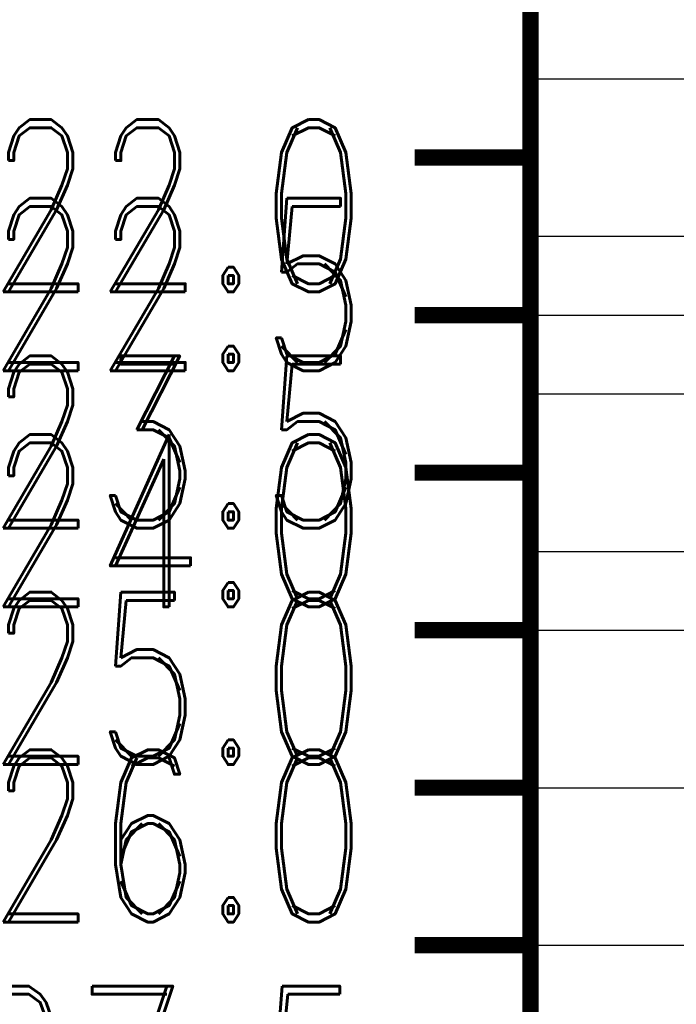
# Model space of a CAD drawing. Extents: x -2 to 113, y -136 to 16.
# Tile 375 of 541: x 57 to 61, y -52 to -46. Entities that reach past the tile are written whole.
import ezdxf
from ezdxf.enums import TextEntityAlignment as Align

# ---------------------------------------------------------------- set-up
doc = ezdxf.new("R2010")
doc.units = 0
doc.header["$MEASUREMENT"] = 0
doc.linetypes.add('SOLID', pattern=[0])
doc.layers.get('0').update_dxf_attribs({"linetype": 'SOLID'})
for name, color, linetype in [('1', 7, 'SOLID'), ('10', 7, 'SOLID'), ('11', 7, 'SOLID'), ('12', 7, 'SOLID'), ('13', 7, 'SOLID'), ('14', 7, 'SOLID'), ('15', 7, 'SOLID'), ('16', 7, 'SOLID'), ('17', 7, 'SOLID'), ('18', 7, 'SOLID'), ('19', 7, 'SOLID'), ('2', 7, 'SOLID'), ('20', 7, 'SOLID'), ('21', 7, 'SOLID'), ('22', 7, 'SOLID'), ('23', 7, 'SOLID'), ('24', 7, 'SOLID'), ('25', 7, 'SOLID'), ('26', 7, 'SOLID'), ('27', 7, 'SOLID'), ('28', 7, 'SOLID'), ('29', 7, 'SOLID'), ('3', 7, 'SOLID'), ('30', 7, 'SOLID'), ('31', 7, 'SOLID'), ('32', 7, 'SOLID'), ('33', 7, 'SOLID'), ('34', 7, 'SOLID'), ('35', 7, 'SOLID'), ('36', 7, 'SOLID'), ('37', 7, 'SOLID'), ('38', 7, 'SOLID'), ('39', 7, 'SOLID'), ('4', 7, 'SOLID'), ('40', 7, 'SOLID'), ('41', 7, 'SOLID'), ('42', 7, 'SOLID'), ('43', 7, 'SOLID'), ('44', 7, 'SOLID'), ('45', 7, 'SOLID'), ('46', 7, 'SOLID'), ('47', 7, 'SOLID'), ('48', 7, 'SOLID'), ('49', 7, 'SOLID'), ('5', 7, 'SOLID'), ('50', 7, 'SOLID'), ('51', 7, 'SOLID'), ('52', 7, 'SOLID'), ('53', 7, 'SOLID'), ('54', 7, 'SOLID'), ('55', 7, 'SOLID'), ('56', 7, 'SOLID'), ('57', 7, 'SOLID'), ('58', 7, 'SOLID'), ('59', 7, 'SOLID'), ('6', 7, 'SOLID'), ('60', 7, 'SOLID'), ('61', 7, 'SOLID'), ('62', 7, 'SOLID'), ('63', 7, 'SOLID'), ('64', 7, 'SOLID'), ('65', 7, 'SOLID'), ('66', 7, 'SOLID'), ('67', 7, 'SOLID'), ('68', 7, 'SOLID'), ('7', 7, 'SOLID'), ('8', 7, 'SOLID'), ('9', 7, 'SOLID')]:
    doc.layers.add(name, color=color, linetype=linetype)
doc.styles.add('ROMAND', font='romand', dxfattribs={"height": 1})

msp = doc.modelspace()

# ---------------------------------------------------------------- linework, layer by layer
at = {"color": 7, "linetype": 'SOLID', "const_width": 0.1029}
for points in [[(60.0766, -13.1385), (60.0766, -125.6385)], [(60.0766, -46.6385), (59.3413, -46.6385)], [(60.0766, -47.6385), (59.3413, -47.6385)], [(60.0766, -48.6385), (59.3413, -48.6385)], [(60.0766, -49.6385), (59.3413, -49.6385)], [(60.0766, -50.6385), (59.3413, -50.6385)], [(60.0766, -51.6385), (59.3413, -51.6385)]]:
    msp.add_lwpolyline(points, dxfattribs=at)
at = {"color": 7, "linetype": 'SOLID'}
for points in [[(60.0766, -47.1385), (82.1354, -47.1385)], [(60.0766, -50.6385), (82.1354, -50.6385)]]:
    msp.add_lwpolyline(points, dxfattribs=at)
at = {"layer": '1', "color": 7, "linetype": 'SOLID', "const_width": 0.1029}
for points in [[(60.0766, -13.1385), (60.0766, -125.6385)], [(60.0766, -46.6385), (59.3413, -46.6385)], [(60.0766, -47.6385), (59.3413, -47.6385)], [(60.0766, -48.6385), (59.3413, -48.6385)], [(60.0766, -49.6385), (59.3413, -49.6385)], [(60.0766, -50.6385), (59.3413, -50.6385)], [(60.0766, -51.6385), (59.3413, -51.6385)]]:
    msp.add_lwpolyline(points, dxfattribs=at)
at = {"layer": '1', "color": 7, "linetype": 'SOLID'}
for points in [[(60.0766, -47.1385), (82.1354, -47.1385)], [(60.0766, -50.6385), (82.1354, -50.6385)]]:
    msp.add_lwpolyline(points, dxfattribs=at)
at = {"layer": '10', "color": 7, "linetype": 'SOLID', "const_width": 0.1029}
for points in [[(60.0766, -13.1385), (60.0766, -125.6385)], [(60.0766, -46.6385), (59.3413, -46.6385)], [(60.0766, -47.6385), (59.3413, -47.6385)], [(60.0766, -48.6385), (59.3413, -48.6385)], [(60.0766, -49.6385), (59.3413, -49.6385)], [(60.0766, -50.6385), (59.3413, -50.6385)], [(60.0766, -51.6385), (59.3413, -51.6385)]]:
    msp.add_lwpolyline(points, dxfattribs=at)
at = {"layer": '10', "color": 7, "linetype": 'SOLID'}
for points in [[(60.0766, -47.1385), (82.1354, -47.1385)], [(60.0766, -50.6385), (82.1354, -50.6385)]]:
    msp.add_lwpolyline(points, dxfattribs=at)
at = {"layer": '11', "color": 7, "linetype": 'SOLID', "const_width": 0.1029}
for points in [[(60.0766, -13.1385), (60.0766, -125.6385)], [(60.0766, -46.6385), (59.3413, -46.6385)], [(60.0766, -47.6385), (59.3413, -47.6385)], [(60.0766, -48.6385), (59.3413, -48.6385)], [(60.0766, -49.6385), (59.3413, -49.6385)], [(60.0766, -50.6385), (59.3413, -50.6385)], [(60.0766, -51.6385), (59.3413, -51.6385)]]:
    msp.add_lwpolyline(points, dxfattribs=at)
at = {"layer": '12', "color": 7, "linetype": 'SOLID', "const_width": 0.1029}
for points in [[(60.0766, -13.1385), (60.0766, -125.6385)], [(60.0766, -46.6385), (59.3413, -46.6385)], [(60.0766, -47.6385), (59.3413, -47.6385)], [(60.0766, -48.6385), (59.3413, -48.6385)], [(60.0766, -49.6385), (59.3413, -49.6385)], [(60.0766, -50.6385), (59.3413, -50.6385)], [(60.0766, -51.6385), (59.3413, -51.6385)]]:
    msp.add_lwpolyline(points, dxfattribs=at)
at = {"layer": '12', "color": 7, "linetype": 'SOLID'}
for points in [[(60.0766, -49.1385), (82.1354, -49.1385)], [(60.0766, -50.6385), (82.1354, -50.6385)]]:
    msp.add_lwpolyline(points, dxfattribs=at)
at = {"layer": '13', "color": 7, "linetype": 'SOLID', "const_width": 0.1029}
for points in [[(60.0766, -13.1385), (60.0766, -125.6385)], [(60.0766, -46.6385), (59.3413, -46.6385)], [(60.0766, -47.6385), (59.3413, -47.6385)], [(60.0766, -48.6385), (59.3413, -48.6385)], [(60.0766, -49.6385), (59.3413, -49.6385)], [(60.0766, -50.6385), (59.3413, -50.6385)], [(60.0766, -51.6385), (59.3413, -51.6385)]]:
    msp.add_lwpolyline(points, dxfattribs=at)
at = {"layer": '14', "color": 7, "linetype": 'SOLID', "const_width": 0.1029}
for points in [[(60.0766, -13.1385), (60.0766, -125.6385)], [(60.0766, -46.6385), (59.3413, -46.6385)], [(60.0766, -47.6385), (59.3413, -47.6385)], [(60.0766, -48.6385), (59.3413, -48.6385)], [(60.0766, -49.6385), (59.3413, -49.6385)], [(60.0766, -50.6385), (59.3413, -50.6385)], [(60.0766, -51.6385), (59.3413, -51.6385)]]:
    msp.add_lwpolyline(points, dxfattribs=at)
at = {"layer": '14', "color": 7, "linetype": 'SOLID'}
for points in [[(60.0766, -49.1385), (82.1354, -49.1385)], [(60.0766, -50.6385), (82.1354, -50.6385)]]:
    msp.add_lwpolyline(points, dxfattribs=at)
at = {"layer": '15', "color": 7, "linetype": 'SOLID', "const_width": 0.1029}
for points in [[(60.0766, -13.1385), (60.0766, -125.6385)], [(60.0766, -46.6385), (59.3413, -46.6385)], [(60.0766, -47.6385), (59.3413, -47.6385)], [(60.0766, -48.6385), (59.3413, -48.6385)], [(60.0766, -49.6385), (59.3413, -49.6385)], [(60.0766, -50.6385), (59.3413, -50.6385)], [(60.0766, -51.6385), (59.3413, -51.6385)]]:
    msp.add_lwpolyline(points, dxfattribs=at)
at = {"layer": '16', "color": 7, "linetype": 'SOLID', "const_width": 0.1029}
for points in [[(60.0766, -13.1385), (60.0766, -125.6385)], [(60.0766, -46.6385), (59.3413, -46.6385)], [(60.0766, -47.6385), (59.3413, -47.6385)], [(60.0766, -48.6385), (59.3413, -48.6385)], [(60.0766, -49.6385), (59.3413, -49.6385)], [(60.0766, -50.6385), (59.3413, -50.6385)], [(60.0766, -51.6385), (59.3413, -51.6385)]]:
    msp.add_lwpolyline(points, dxfattribs=at)
at = {"layer": '16', "color": 7, "linetype": 'SOLID'}
for points in [[(60.0766, -47.6385), (82.1354, -47.6385)], [(60.0766, -47.6385), (82.1354, -47.6385)], [(60.0766, -49.6385), (82.1354, -49.6385)], [(60.0766, -49.6385), (82.1354, -49.6385)], [(60.0766, -51.6385), (82.1354, -51.6385)], [(60.0766, -51.6385), (82.1354, -51.6385)]]:
    msp.add_lwpolyline(points, dxfattribs=at)
at = {"layer": '17', "color": 7, "linetype": 'SOLID', "const_width": 0.1029}
for points in [[(60.0766, -13.1385), (60.0766, -125.6385)], [(60.0766, -46.6385), (59.3413, -46.6385)], [(60.0766, -47.6385), (59.3413, -47.6385)], [(60.0766, -48.6385), (59.3413, -48.6385)], [(60.0766, -49.6385), (59.3413, -49.6385)], [(60.0766, -50.6385), (59.3413, -50.6385)], [(60.0766, -51.6385), (59.3413, -51.6385)]]:
    msp.add_lwpolyline(points, dxfattribs=at)
at = {"layer": '17', "color": 7, "linetype": 'SOLID'}
msp.add_lwpolyline([(60.0766, -46.1385), (82.1354, -46.1385)], dxfattribs=at)
at = {"layer": '18', "color": 7, "linetype": 'SOLID', "const_width": 0.1029}
for points in [[(60.0766, -13.1385), (60.0766, -125.6385)], [(60.0766, -46.6385), (59.3413, -46.6385)], [(60.0766, -47.6385), (59.3413, -47.6385)], [(60.0766, -48.6385), (59.3413, -48.6385)], [(60.0766, -49.6385), (59.3413, -49.6385)], [(60.0766, -50.6385), (59.3413, -50.6385)], [(60.0766, -51.6385), (59.3413, -51.6385)]]:
    msp.add_lwpolyline(points, dxfattribs=at)
at = {"layer": '18', "color": 7, "linetype": 'SOLID'}
for points in [[(60.0766, -47.1385), (82.1354, -47.1385)], [(60.0766, -50.6385), (82.1354, -50.6385)]]:
    msp.add_lwpolyline(points, dxfattribs=at)
at = {"layer": '19', "color": 7, "linetype": 'SOLID', "const_width": 0.1029}
for points in [[(60.0766, -13.1385), (60.0766, -125.6385)], [(60.0766, -46.6385), (59.3413, -46.6385)], [(60.0766, -47.6385), (59.3413, -47.6385)], [(60.0766, -48.6385), (59.3413, -48.6385)], [(60.0766, -49.6385), (59.3413, -49.6385)], [(60.0766, -50.6385), (59.3413, -50.6385)], [(60.0766, -51.6385), (59.3413, -51.6385)]]:
    msp.add_lwpolyline(points, dxfattribs=at)
at = {"layer": '2', "color": 7, "linetype": 'SOLID', "const_width": 0.1029}
for points in [[(60.0766, -13.1385), (60.0766, -125.6385)], [(60.0766, -46.6385), (59.3413, -46.6385)], [(60.0766, -47.6385), (59.3413, -47.6385)], [(60.0766, -48.6385), (59.3413, -48.6385)], [(60.0766, -49.6385), (59.3413, -49.6385)], [(60.0766, -50.6385), (59.3413, -50.6385)], [(60.0766, -51.6385), (59.3413, -51.6385)]]:
    msp.add_lwpolyline(points, dxfattribs=at)
at = {"layer": '2', "color": 7, "linetype": 'SOLID'}
for points in [[(60.0766, -49.1385), (82.1354, -49.1385)], [(60.0766, -50.6385), (82.1354, -50.6385)]]:
    msp.add_lwpolyline(points, dxfattribs=at)
at = {"layer": '20', "color": 7, "linetype": 'SOLID', "const_width": 0.1029}
for points in [[(60.0766, -13.1385), (60.0766, -125.6385)], [(60.0766, -46.6385), (59.3413, -46.6385)], [(60.0766, -47.6385), (59.3413, -47.6385)], [(60.0766, -48.6385), (59.3413, -48.6385)], [(60.0766, -49.6385), (59.3413, -49.6385)], [(60.0766, -50.6385), (59.3413, -50.6385)], [(60.0766, -51.6385), (59.3413, -51.6385)]]:
    msp.add_lwpolyline(points, dxfattribs=at)
at = {"layer": '20', "color": 7, "linetype": 'SOLID'}
for points in [[(60.0766, -49.1385), (82.1354, -49.1385)], [(60.0766, -50.6385), (82.1354, -50.6385)]]:
    msp.add_lwpolyline(points, dxfattribs=at)
at = {"layer": '21', "color": 7, "linetype": 'SOLID', "const_width": 0.1029}
for points in [[(60.0766, -13.1385), (60.0766, -125.6385)], [(60.0766, -46.6385), (59.3413, -46.6385)], [(60.0766, -47.6385), (59.3413, -47.6385)], [(60.0766, -48.6385), (59.3413, -48.6385)], [(60.0766, -49.6385), (59.3413, -49.6385)], [(60.0766, -50.6385), (59.3413, -50.6385)], [(60.0766, -51.6385), (59.3413, -51.6385)]]:
    msp.add_lwpolyline(points, dxfattribs=at)
at = {"layer": '22', "color": 7, "linetype": 'SOLID', "const_width": 0.1029}
for points in [[(60.0766, -13.1385), (60.0766, -125.6385)], [(60.0766, -46.6385), (59.3413, -46.6385)], [(60.0766, -47.6385), (59.3413, -47.6385)], [(60.0766, -48.6385), (59.3413, -48.6385)], [(60.0766, -49.6385), (59.3413, -49.6385)], [(60.0766, -50.6385), (59.3413, -50.6385)], [(60.0766, -51.6385), (59.3413, -51.6385)]]:
    msp.add_lwpolyline(points, dxfattribs=at)
at = {"layer": '22', "color": 7, "linetype": 'SOLID'}
for points in [[(60.0766, -47.1385), (82.1354, -47.1385)], [(60.0766, -50.6385), (82.1354, -50.6385)]]:
    msp.add_lwpolyline(points, dxfattribs=at)
at = {"layer": '23', "color": 7, "linetype": 'SOLID', "const_width": 0.1029}
for points in [[(60.0766, -13.1385), (60.0766, -125.6385)], [(60.0766, -46.6385), (59.3413, -46.6385)], [(60.0766, -47.6385), (59.3413, -47.6385)], [(60.0766, -48.6385), (59.3413, -48.6385)], [(60.0766, -49.6385), (59.3413, -49.6385)], [(60.0766, -50.6385), (59.3413, -50.6385)], [(60.0766, -51.6385), (59.3413, -51.6385)]]:
    msp.add_lwpolyline(points, dxfattribs=at)
at = {"layer": '24', "color": 7, "linetype": 'SOLID', "const_width": 0.1029}
for points in [[(60.0766, -13.1385), (60.0766, -125.6385)], [(60.0766, -46.6385), (59.3413, -46.6385)], [(60.0766, -47.6385), (59.3413, -47.6385)], [(60.0766, -48.6385), (59.3413, -48.6385)], [(60.0766, -49.6385), (59.3413, -49.6385)], [(60.0766, -50.6385), (59.3413, -50.6385)], [(60.0766, -51.6385), (59.3413, -51.6385)]]:
    msp.add_lwpolyline(points, dxfattribs=at)
at = {"layer": '24', "color": 7, "linetype": 'SOLID'}
for points in [[(60.0766, -47.1385), (82.1354, -47.1385)], [(60.0766, -50.6385), (82.1354, -50.6385)]]:
    msp.add_lwpolyline(points, dxfattribs=at)
at = {"layer": '25', "color": 7, "linetype": 'SOLID', "const_width": 0.1029}
for points in [[(60.0766, -13.1385), (60.0766, -125.6385)], [(60.0766, -46.6385), (59.3413, -46.6385)], [(60.0766, -47.6385), (59.3413, -47.6385)], [(60.0766, -48.6385), (59.3413, -48.6385)], [(60.0766, -49.6385), (59.3413, -49.6385)], [(60.0766, -50.6385), (59.3413, -50.6385)], [(60.0766, -51.6385), (59.3413, -51.6385)]]:
    msp.add_lwpolyline(points, dxfattribs=at)
at = {"layer": '26', "color": 7, "linetype": 'SOLID', "const_width": 0.1029}
for points in [[(60.0766, -13.1385), (60.0766, -125.6385)], [(60.0766, -46.6385), (59.3413, -46.6385)], [(60.0766, -47.6385), (59.3413, -47.6385)], [(60.0766, -48.6385), (59.3413, -48.6385)], [(60.0766, -49.6385), (59.3413, -49.6385)], [(60.0766, -50.6385), (59.3413, -50.6385)], [(60.0766, -51.6385), (59.3413, -51.6385)]]:
    msp.add_lwpolyline(points, dxfattribs=at)
at = {"layer": '26', "color": 7, "linetype": 'SOLID'}
for points in [[(60.0766, -49.1385), (82.1354, -49.1385)], [(60.0766, -50.6385), (82.1354, -50.6385)]]:
    msp.add_lwpolyline(points, dxfattribs=at)
at = {"layer": '27', "color": 7, "linetype": 'SOLID', "const_width": 0.1029}
for points in [[(60.0766, -13.1385), (60.0766, -125.6385)], [(60.0766, -46.6385), (59.3413, -46.6385)], [(60.0766, -47.6385), (59.3413, -47.6385)], [(60.0766, -48.6385), (59.3413, -48.6385)], [(60.0766, -49.6385), (59.3413, -49.6385)], [(60.0766, -50.6385), (59.3413, -50.6385)], [(60.0766, -51.6385), (59.3413, -51.6385)]]:
    msp.add_lwpolyline(points, dxfattribs=at)
at = {"layer": '27', "color": 7, "linetype": 'SOLID'}
for points in [[(60.0766, -48.1385), (82.1354, -48.1385)], [(60.0766, -49.6385), (82.1354, -49.6385)]]:
    msp.add_lwpolyline(points, dxfattribs=at)
at = {"layer": '28', "color": 7, "linetype": 'SOLID', "const_width": 0.1029}
for points in [[(60.0766, -13.1385), (60.0766, -125.6385)], [(60.0766, -46.6385), (59.3413, -46.6385)], [(60.0766, -47.6385), (59.3413, -47.6385)], [(60.0766, -48.6385), (59.3413, -48.6385)], [(60.0766, -49.6385), (59.3413, -49.6385)], [(60.0766, -50.6385), (59.3413, -50.6385)], [(60.0766, -51.6385), (59.3413, -51.6385)]]:
    msp.add_lwpolyline(points, dxfattribs=at)
at = {"layer": '28', "color": 7, "linetype": 'SOLID'}
msp.add_lwpolyline([(60.0766, -47.1385), (82.1354, -47.1385)], dxfattribs=at)
at = {"layer": '29', "color": 7, "linetype": 'SOLID', "const_width": 0.1029}
for points in [[(60.0766, -13.1385), (60.0766, -125.6385)], [(60.0766, -46.6385), (59.3413, -46.6385)], [(60.0766, -47.6385), (59.3413, -47.6385)], [(60.0766, -48.6385), (59.3413, -48.6385)], [(60.0766, -49.6385), (59.3413, -49.6385)], [(60.0766, -50.6385), (59.3413, -50.6385)], [(60.0766, -51.6385), (59.3413, -51.6385)]]:
    msp.add_lwpolyline(points, dxfattribs=at)
at = {"layer": '29', "color": 7, "linetype": 'SOLID'}
for points in [[(60.0766, -49.1385), (82.1354, -49.1385)], [(60.0766, -50.6385), (82.1354, -50.6385)]]:
    msp.add_lwpolyline(points, dxfattribs=at)
at = {"layer": '3', "color": 7, "linetype": 'SOLID', "const_width": 0.1029}
for points in [[(60.0766, -13.1385), (60.0766, -125.6385)], [(60.0766, -46.6385), (59.3413, -46.6385)], [(60.0766, -47.6385), (59.3413, -47.6385)], [(60.0766, -48.6385), (59.3413, -48.6385)], [(60.0766, -49.6385), (59.3413, -49.6385)], [(60.0766, -50.6385), (59.3413, -50.6385)], [(60.0766, -51.6385), (59.3413, -51.6385)]]:
    msp.add_lwpolyline(points, dxfattribs=at)
at = {"layer": '30', "color": 7, "linetype": 'SOLID', "const_width": 0.1029}
for points in [[(60.0766, -13.1385), (60.0766, -125.6385)], [(60.0766, -46.6385), (59.3413, -46.6385)], [(60.0766, -47.6385), (59.3413, -47.6385)], [(60.0766, -48.6385), (59.3413, -48.6385)], [(60.0766, -49.6385), (59.3413, -49.6385)], [(60.0766, -50.6385), (59.3413, -50.6385)], [(60.0766, -51.6385), (59.3413, -51.6385)]]:
    msp.add_lwpolyline(points, dxfattribs=at)
at = {"layer": '30', "color": 7, "linetype": 'SOLID'}
for points in [[(60.0766, -47.1385), (82.1354, -47.1385)], [(60.0766, -50.6385), (82.1354, -50.6385)]]:
    msp.add_lwpolyline(points, dxfattribs=at)
at = {"layer": '31', "color": 7, "linetype": 'SOLID', "const_width": 0.1029}
for points in [[(60.0766, -13.1385), (60.0766, -125.6385)], [(60.0766, -46.6385), (59.3413, -46.6385)], [(60.0766, -47.6385), (59.3413, -47.6385)], [(60.0766, -48.6385), (59.3413, -48.6385)], [(60.0766, -49.6385), (59.3413, -49.6385)], [(60.0766, -50.6385), (59.3413, -50.6385)], [(60.0766, -51.6385), (59.3413, -51.6385)]]:
    msp.add_lwpolyline(points, dxfattribs=at)
at = {"layer": '32', "color": 7, "linetype": 'SOLID', "const_width": 0.1029}
for points in [[(60.0766, -13.1385), (60.0766, -125.6385)], [(60.0766, -46.6385), (59.3413, -46.6385)], [(60.0766, -47.6385), (59.3413, -47.6385)], [(60.0766, -48.6385), (59.3413, -48.6385)], [(60.0766, -49.6385), (59.3413, -49.6385)], [(60.0766, -50.6385), (59.3413, -50.6385)], [(60.0766, -51.6385), (59.3413, -51.6385)]]:
    msp.add_lwpolyline(points, dxfattribs=at)
at = {"layer": '33', "color": 7, "linetype": 'SOLID', "const_width": 0.1029}
for points in [[(60.0766, -13.1385), (60.0766, -125.6385)], [(60.0766, -46.6385), (59.3413, -46.6385)], [(60.0766, -47.6385), (59.3413, -47.6385)], [(60.0766, -48.6385), (59.3413, -48.6385)], [(60.0766, -49.6385), (59.3413, -49.6385)], [(60.0766, -50.6385), (59.3413, -50.6385)], [(60.0766, -51.6385), (59.3413, -51.6385)]]:
    msp.add_lwpolyline(points, dxfattribs=at)
at = {"layer": '34', "color": 7, "linetype": 'SOLID', "const_width": 0.1029}
for points in [[(60.0766, -13.1385), (60.0766, -125.6385)], [(60.0766, -46.6385), (59.3413, -46.6385)], [(60.0766, -47.6385), (59.3413, -47.6385)], [(60.0766, -48.6385), (59.3413, -48.6385)], [(60.0766, -49.6385), (59.3413, -49.6385)], [(60.0766, -50.6385), (59.3413, -50.6385)], [(60.0766, -51.6385), (59.3413, -51.6385)]]:
    msp.add_lwpolyline(points, dxfattribs=at)
at = {"layer": '35', "color": 7, "linetype": 'SOLID', "const_width": 0.1029}
for points in [[(60.0766, -13.1385), (60.0766, -125.6385)], [(60.0766, -46.6385), (59.3413, -46.6385)], [(60.0766, -47.6385), (59.3413, -47.6385)], [(60.0766, -48.6385), (59.3413, -48.6385)], [(60.0766, -49.6385), (59.3413, -49.6385)], [(60.0766, -50.6385), (59.3413, -50.6385)], [(60.0766, -51.6385), (59.3413, -51.6385)]]:
    msp.add_lwpolyline(points, dxfattribs=at)
at = {"layer": '36', "color": 7, "linetype": 'SOLID', "const_width": 0.1029}
for points in [[(60.0766, -13.1385), (60.0766, -125.6385)], [(60.0766, -46.6385), (59.3413, -46.6385)], [(60.0766, -47.6385), (59.3413, -47.6385)], [(60.0766, -48.6385), (59.3413, -48.6385)], [(60.0766, -49.6385), (59.3413, -49.6385)], [(60.0766, -50.6385), (59.3413, -50.6385)], [(60.0766, -51.6385), (59.3413, -51.6385)]]:
    msp.add_lwpolyline(points, dxfattribs=at)
at = {"layer": '37', "color": 7, "linetype": 'SOLID', "const_width": 0.1029}
for points in [[(60.0766, -13.1385), (60.0766, -125.6385)], [(60.0766, -46.6385), (59.3413, -46.6385)], [(60.0766, -47.6385), (59.3413, -47.6385)], [(60.0766, -48.6385), (59.3413, -48.6385)], [(60.0766, -49.6385), (59.3413, -49.6385)], [(60.0766, -50.6385), (59.3413, -50.6385)], [(60.0766, -51.6385), (59.3413, -51.6385)]]:
    msp.add_lwpolyline(points, dxfattribs=at)
at = {"layer": '38', "color": 7, "linetype": 'SOLID', "const_width": 0.1029}
for points in [[(60.0766, -13.1385), (60.0766, -125.6385)], [(60.0766, -46.6385), (59.3413, -46.6385)], [(60.0766, -47.6385), (59.3413, -47.6385)], [(60.0766, -48.6385), (59.3413, -48.6385)], [(60.0766, -49.6385), (59.3413, -49.6385)], [(60.0766, -50.6385), (59.3413, -50.6385)], [(60.0766, -51.6385), (59.3413, -51.6385)]]:
    msp.add_lwpolyline(points, dxfattribs=at)
at = {"layer": '39', "color": 7, "linetype": 'SOLID', "const_width": 0.1029}
for points in [[(60.0766, -13.1385), (60.0766, -125.6385)], [(60.0766, -46.6385), (59.3413, -46.6385)], [(60.0766, -47.6385), (59.3413, -47.6385)], [(60.0766, -48.6385), (59.3413, -48.6385)], [(60.0766, -49.6385), (59.3413, -49.6385)], [(60.0766, -50.6385), (59.3413, -50.6385)], [(60.0766, -51.6385), (59.3413, -51.6385)]]:
    msp.add_lwpolyline(points, dxfattribs=at)
at = {"layer": '39', "color": 7, "linetype": 'SOLID'}
for points in [[(60.0766, -47.1385), (82.1354, -47.1385)], [(60.0766, -50.6385), (82.1354, -50.6385)]]:
    msp.add_lwpolyline(points, dxfattribs=at)
at = {"layer": '4', "color": 7, "linetype": 'SOLID', "const_width": 0.1029}
for points in [[(60.0766, -13.1385), (60.0766, -125.6385)], [(60.0766, -46.6385), (59.3413, -46.6385)], [(60.0766, -47.6385), (59.3413, -47.6385)], [(60.0766, -48.6385), (59.3413, -48.6385)], [(60.0766, -49.6385), (59.3413, -49.6385)], [(60.0766, -50.6385), (59.3413, -50.6385)], [(60.0766, -51.6385), (59.3413, -51.6385)]]:
    msp.add_lwpolyline(points, dxfattribs=at)
at = {"layer": '4', "color": 7, "linetype": 'SOLID'}
for points in [[(60.0766, -49.1385), (82.1354, -49.1385)], [(60.0766, -50.6385), (82.1354, -50.6385)]]:
    msp.add_lwpolyline(points, dxfattribs=at)
at = {"layer": '40', "color": 7, "linetype": 'SOLID', "const_width": 0.1029}
for points in [[(60.0766, -13.1385), (60.0766, -125.6385)], [(60.0766, -46.6385), (59.3413, -46.6385)], [(60.0766, -47.6385), (59.3413, -47.6385)], [(60.0766, -48.6385), (59.3413, -48.6385)], [(60.0766, -49.6385), (59.3413, -49.6385)], [(60.0766, -50.6385), (59.3413, -50.6385)], [(60.0766, -51.6385), (59.3413, -51.6385)]]:
    msp.add_lwpolyline(points, dxfattribs=at)
at = {"layer": '41', "color": 7, "linetype": 'SOLID', "const_width": 0.1029}
for points in [[(60.0766, -13.1385), (60.0766, -125.6385)], [(60.0766, -46.6385), (59.3413, -46.6385)], [(60.0766, -47.6385), (59.3413, -47.6385)], [(60.0766, -48.6385), (59.3413, -48.6385)], [(60.0766, -49.6385), (59.3413, -49.6385)], [(60.0766, -50.6385), (59.3413, -50.6385)], [(60.0766, -51.6385), (59.3413, -51.6385)]]:
    msp.add_lwpolyline(points, dxfattribs=at)
at = {"layer": '41', "color": 7, "linetype": 'SOLID'}
for points in [[(60.0766, -47.1385), (82.1354, -47.1385)], [(60.0766, -50.6385), (82.1354, -50.6385)]]:
    msp.add_lwpolyline(points, dxfattribs=at)
at = {"layer": '42', "color": 7, "linetype": 'SOLID', "const_width": 0.1029}
for points in [[(60.0766, -13.1385), (60.0766, -125.6385)], [(60.0766, -46.6385), (59.3413, -46.6385)], [(60.0766, -47.6385), (59.3413, -47.6385)], [(60.0766, -48.6385), (59.3413, -48.6385)], [(60.0766, -49.6385), (59.3413, -49.6385)], [(60.0766, -50.6385), (59.3413, -50.6385)], [(60.0766, -51.6385), (59.3413, -51.6385)]]:
    msp.add_lwpolyline(points, dxfattribs=at)
at = {"layer": '43', "color": 7, "linetype": 'SOLID', "const_width": 0.1029}
for points in [[(60.0766, -13.1385), (60.0766, -125.6385)], [(60.0766, -46.6385), (59.3413, -46.6385)], [(60.0766, -47.6385), (59.3413, -47.6385)], [(60.0766, -48.6385), (59.3413, -48.6385)], [(60.0766, -49.6385), (59.3413, -49.6385)], [(60.0766, -50.6385), (59.3413, -50.6385)], [(60.0766, -51.6385), (59.3413, -51.6385)]]:
    msp.add_lwpolyline(points, dxfattribs=at)
at = {"layer": '43', "color": 7, "linetype": 'SOLID'}
for points in [[(60.0766, -47.1385), (82.1354, -47.1385)], [(60.0766, -50.6385), (82.1354, -50.6385)]]:
    msp.add_lwpolyline(points, dxfattribs=at)
at = {"layer": '44', "color": 7, "linetype": 'SOLID', "const_width": 0.1029}
for points in [[(60.0766, -13.1385), (60.0766, -125.6385)], [(60.0766, -46.6385), (59.3413, -46.6385)], [(60.0766, -47.6385), (59.3413, -47.6385)], [(60.0766, -48.6385), (59.3413, -48.6385)], [(60.0766, -49.6385), (59.3413, -49.6385)], [(60.0766, -50.6385), (59.3413, -50.6385)], [(60.0766, -51.6385), (59.3413, -51.6385)]]:
    msp.add_lwpolyline(points, dxfattribs=at)
at = {"layer": '45', "color": 7, "linetype": 'SOLID', "const_width": 0.1029}
for points in [[(60.0766, -13.1385), (60.0766, -125.6385)], [(60.0766, -46.6385), (59.3413, -46.6385)], [(60.0766, -47.6385), (59.3413, -47.6385)], [(60.0766, -48.6385), (59.3413, -48.6385)], [(60.0766, -49.6385), (59.3413, -49.6385)], [(60.0766, -50.6385), (59.3413, -50.6385)], [(60.0766, -51.6385), (59.3413, -51.6385)]]:
    msp.add_lwpolyline(points, dxfattribs=at)
at = {"layer": '45', "color": 7, "linetype": 'SOLID'}
for points in [[(60.0766, -49.1385), (82.1354, -49.1385)], [(60.0766, -50.6385), (82.1354, -50.6385)]]:
    msp.add_lwpolyline(points, dxfattribs=at)
at = {"layer": '46', "color": 7, "linetype": 'SOLID', "const_width": 0.1029}
for points in [[(60.0766, -13.1385), (60.0766, -125.6385)], [(60.0766, -46.6385), (59.3413, -46.6385)], [(60.0766, -47.6385), (59.3413, -47.6385)], [(60.0766, -48.6385), (59.3413, -48.6385)], [(60.0766, -49.6385), (59.3413, -49.6385)], [(60.0766, -50.6385), (59.3413, -50.6385)], [(60.0766, -51.6385), (59.3413, -51.6385)]]:
    msp.add_lwpolyline(points, dxfattribs=at)
at = {"layer": '46', "color": 7, "linetype": 'SOLID'}
for points in [[(60.0766, -49.1385), (82.1354, -49.1385)], [(60.0766, -50.6385), (82.1354, -50.6385)]]:
    msp.add_lwpolyline(points, dxfattribs=at)
at = {"layer": '47', "color": 7, "linetype": 'SOLID', "const_width": 0.1029}
for points in [[(60.0766, -13.1385), (60.0766, -125.6385)], [(60.0766, -46.6385), (59.3413, -46.6385)], [(60.0766, -47.6385), (59.3413, -47.6385)], [(60.0766, -48.6385), (59.3413, -48.6385)], [(60.0766, -49.6385), (59.3413, -49.6385)], [(60.0766, -50.6385), (59.3413, -50.6385)], [(60.0766, -51.6385), (59.3413, -51.6385)]]:
    msp.add_lwpolyline(points, dxfattribs=at)
at = {"layer": '47', "color": 7, "linetype": 'SOLID'}
for points in [[(60.0766, -47.1385), (82.1354, -47.1385)], [(60.0766, -50.6385), (82.1354, -50.6385)]]:
    msp.add_lwpolyline(points, dxfattribs=at)
at = {"layer": '48', "color": 7, "linetype": 'SOLID', "const_width": 0.1029}
for points in [[(60.0766, -13.1385), (60.0766, -125.6385)], [(60.0766, -46.6385), (59.3413, -46.6385)], [(60.0766, -47.6385), (59.3413, -47.6385)], [(60.0766, -48.6385), (59.3413, -48.6385)], [(60.0766, -49.6385), (59.3413, -49.6385)], [(60.0766, -50.6385), (59.3413, -50.6385)], [(60.0766, -51.6385), (59.3413, -51.6385)]]:
    msp.add_lwpolyline(points, dxfattribs=at)
at = {"layer": '48', "color": 7, "linetype": 'SOLID'}
for points in [[(60.0766, -47.1385), (82.1354, -47.1385)], [(60.0766, -50.6385), (82.1354, -50.6385)]]:
    msp.add_lwpolyline(points, dxfattribs=at)
at = {"layer": '49', "color": 7, "linetype": 'SOLID', "const_width": 0.1029}
for points in [[(60.0766, -13.1385), (60.0766, -125.6385)], [(60.0766, -46.6385), (59.3413, -46.6385)], [(60.0766, -47.6385), (59.3413, -47.6385)], [(60.0766, -48.6385), (59.3413, -48.6385)], [(60.0766, -49.6385), (59.3413, -49.6385)], [(60.0766, -50.6385), (59.3413, -50.6385)], [(60.0766, -51.6385), (59.3413, -51.6385)]]:
    msp.add_lwpolyline(points, dxfattribs=at)
at = {"layer": '49', "color": 7, "linetype": 'SOLID'}
for points in [[(60.0766, -47.1385), (82.1354, -47.1385)], [(60.0766, -50.6385), (82.1354, -50.6385)]]:
    msp.add_lwpolyline(points, dxfattribs=at)
at = {"layer": '5', "color": 7, "linetype": 'SOLID', "const_width": 0.1029}
for points in [[(60.0766, -13.1385), (60.0766, -125.6385)], [(60.0766, -46.6385), (59.3413, -46.6385)], [(60.0766, -47.6385), (59.3413, -47.6385)], [(60.0766, -48.6385), (59.3413, -48.6385)], [(60.0766, -49.6385), (59.3413, -49.6385)], [(60.0766, -50.6385), (59.3413, -50.6385)], [(60.0766, -51.6385), (59.3413, -51.6385)]]:
    msp.add_lwpolyline(points, dxfattribs=at)
at = {"layer": '50', "color": 7, "linetype": 'SOLID', "const_width": 0.1029}
for points in [[(60.0766, -13.1385), (60.0766, -125.6385)], [(60.0766, -46.6385), (59.3413, -46.6385)], [(60.0766, -47.6385), (59.3413, -47.6385)], [(60.0766, -48.6385), (59.3413, -48.6385)], [(60.0766, -49.6385), (59.3413, -49.6385)], [(60.0766, -50.6385), (59.3413, -50.6385)], [(60.0766, -51.6385), (59.3413, -51.6385)]]:
    msp.add_lwpolyline(points, dxfattribs=at)
at = {"layer": '50', "color": 7, "linetype": 'SOLID'}
for points in [[(60.0766, -49.1385), (82.1354, -49.1385)], [(60.0766, -50.6385), (82.1354, -50.6385)]]:
    msp.add_lwpolyline(points, dxfattribs=at)
at = {"layer": '51', "color": 7, "linetype": 'SOLID', "const_width": 0.1029}
for points in [[(60.0766, -13.1385), (60.0766, -125.6385)], [(60.0766, -46.6385), (59.3413, -46.6385)], [(60.0766, -47.6385), (59.3413, -47.6385)], [(60.0766, -48.6385), (59.3413, -48.6385)], [(60.0766, -49.6385), (59.3413, -49.6385)], [(60.0766, -50.6385), (59.3413, -50.6385)], [(60.0766, -51.6385), (59.3413, -51.6385)]]:
    msp.add_lwpolyline(points, dxfattribs=at)
at = {"layer": '52', "color": 7, "linetype": 'SOLID', "const_width": 0.1029}
for points in [[(60.0766, -13.1385), (60.0766, -125.6385)], [(60.0766, -46.6385), (59.3413, -46.6385)], [(60.0766, -47.6385), (59.3413, -47.6385)], [(60.0766, -48.6385), (59.3413, -48.6385)], [(60.0766, -49.6385), (59.3413, -49.6385)], [(60.0766, -50.6385), (59.3413, -50.6385)], [(60.0766, -51.6385), (59.3413, -51.6385)]]:
    msp.add_lwpolyline(points, dxfattribs=at)
at = {"layer": '52', "color": 7, "linetype": 'SOLID'}
for points in [[(60.0766, -47.1385), (82.1354, -47.1385)], [(60.0766, -50.6385), (82.1354, -50.6385)]]:
    msp.add_lwpolyline(points, dxfattribs=at)
at = {"layer": '53', "color": 7, "linetype": 'SOLID', "const_width": 0.1029}
for points in [[(60.0766, -13.1385), (60.0766, -125.6385)], [(60.0766, -46.6385), (59.3413, -46.6385)], [(60.0766, -47.6385), (59.3413, -47.6385)], [(60.0766, -48.6385), (59.3413, -48.6385)], [(60.0766, -49.6385), (59.3413, -49.6385)], [(60.0766, -50.6385), (59.3413, -50.6385)], [(60.0766, -51.6385), (59.3413, -51.6385)]]:
    msp.add_lwpolyline(points, dxfattribs=at)
at = {"layer": '54', "color": 7, "linetype": 'SOLID', "const_width": 0.1029}
for points in [[(60.0766, -13.1385), (60.0766, -125.6385)], [(60.0766, -46.6385), (59.3413, -46.6385)], [(60.0766, -47.6385), (59.3413, -47.6385)], [(60.0766, -48.6385), (59.3413, -48.6385)], [(60.0766, -49.6385), (59.3413, -49.6385)], [(60.0766, -50.6385), (59.3413, -50.6385)], [(60.0766, -51.6385), (59.3413, -51.6385)]]:
    msp.add_lwpolyline(points, dxfattribs=at)
at = {"layer": '54', "color": 7, "linetype": 'SOLID'}
for points in [[(60.0766, -49.1385), (82.1354, -49.1385)], [(60.0766, -50.6385), (82.1354, -50.6385)]]:
    msp.add_lwpolyline(points, dxfattribs=at)
at = {"layer": '55', "color": 7, "linetype": 'SOLID', "const_width": 0.1029}
for points in [[(60.0766, -13.1385), (60.0766, -125.6385)], [(60.0766, -46.6385), (59.3413, -46.6385)], [(60.0766, -47.6385), (59.3413, -47.6385)], [(60.0766, -48.6385), (59.3413, -48.6385)], [(60.0766, -49.6385), (59.3413, -49.6385)], [(60.0766, -50.6385), (59.3413, -50.6385)], [(60.0766, -51.6385), (59.3413, -51.6385)]]:
    msp.add_lwpolyline(points, dxfattribs=at)
at = {"layer": '56', "color": 7, "linetype": 'SOLID', "const_width": 0.1029}
for points in [[(60.0766, -13.1385), (60.0766, -125.6385)], [(60.0766, -46.6385), (59.3413, -46.6385)], [(60.0766, -47.6385), (59.3413, -47.6385)], [(60.0766, -48.6385), (59.3413, -48.6385)], [(60.0766, -49.6385), (59.3413, -49.6385)], [(60.0766, -50.6385), (59.3413, -50.6385)], [(60.0766, -51.6385), (59.3413, -51.6385)]]:
    msp.add_lwpolyline(points, dxfattribs=at)
at = {"layer": '56', "color": 7, "linetype": 'SOLID'}
for points in [[(60.0766, -47.1385), (82.1354, -47.1385)], [(60.0766, -50.6385), (82.1354, -50.6385)]]:
    msp.add_lwpolyline(points, dxfattribs=at)
at = {"layer": '57', "color": 7, "linetype": 'SOLID', "const_width": 0.1029}
for points in [[(60.0766, -13.1385), (60.0766, -125.6385)], [(60.0766, -46.6385), (59.3413, -46.6385)], [(60.0766, -47.6385), (59.3413, -47.6385)], [(60.0766, -48.6385), (59.3413, -48.6385)], [(60.0766, -49.6385), (59.3413, -49.6385)], [(60.0766, -50.6385), (59.3413, -50.6385)], [(60.0766, -51.6385), (59.3413, -51.6385)]]:
    msp.add_lwpolyline(points, dxfattribs=at)
at = {"layer": '57', "color": 7, "linetype": 'SOLID'}
for points in [[(60.0766, -47.1385), (82.1354, -47.1385)], [(60.0766, -50.6385), (82.1354, -50.6385)]]:
    msp.add_lwpolyline(points, dxfattribs=at)
at = {"layer": '58', "color": 7, "linetype": 'SOLID', "const_width": 0.1029}
for points in [[(60.0766, -13.1385), (60.0766, -125.6385)], [(60.0766, -46.6385), (59.3413, -46.6385)], [(60.0766, -47.6385), (59.3413, -47.6385)], [(60.0766, -48.6385), (59.3413, -48.6385)], [(60.0766, -49.6385), (59.3413, -49.6385)], [(60.0766, -50.6385), (59.3413, -50.6385)], [(60.0766, -51.6385), (59.3413, -51.6385)]]:
    msp.add_lwpolyline(points, dxfattribs=at)
at = {"layer": '59', "color": 7, "linetype": 'SOLID', "const_width": 0.1029}
for points in [[(60.0766, -13.1385), (60.0766, -125.6385)], [(60.0766, -46.6385), (59.3413, -46.6385)], [(60.0766, -47.6385), (59.3413, -47.6385)], [(60.0766, -48.6385), (59.3413, -48.6385)], [(60.0766, -49.6385), (59.3413, -49.6385)], [(60.0766, -50.6385), (59.3413, -50.6385)], [(60.0766, -51.6385), (59.3413, -51.6385)]]:
    msp.add_lwpolyline(points, dxfattribs=at)
at = {"layer": '59', "color": 7, "linetype": 'SOLID'}
for points in [[(60.0766, -47.1385), (82.1354, -47.1385)], [(60.0766, -50.6385), (82.1354, -50.6385)]]:
    msp.add_lwpolyline(points, dxfattribs=at)
at = {"layer": '6', "color": 7, "linetype": 'SOLID', "const_width": 0.1029}
for points in [[(60.0766, -13.1385), (60.0766, -125.6385)], [(60.0766, -46.6385), (59.3413, -46.6385)], [(60.0766, -47.6385), (59.3413, -47.6385)], [(60.0766, -48.6385), (59.3413, -48.6385)], [(60.0766, -49.6385), (59.3413, -49.6385)], [(60.0766, -50.6385), (59.3413, -50.6385)], [(60.0766, -51.6385), (59.3413, -51.6385)]]:
    msp.add_lwpolyline(points, dxfattribs=at)
at = {"layer": '6', "color": 7, "linetype": 'SOLID'}
for points in [[(60.0766, -47.1385), (82.1354, -47.1385)], [(60.0766, -50.6385), (82.1354, -50.6385)]]:
    msp.add_lwpolyline(points, dxfattribs=at)
at = {"layer": '60', "color": 7, "linetype": 'SOLID', "const_width": 0.1029}
for points in [[(60.0766, -13.1385), (60.0766, -125.6385)], [(60.0766, -46.6385), (59.3413, -46.6385)], [(60.0766, -47.6385), (59.3413, -47.6385)], [(60.0766, -48.6385), (59.3413, -48.6385)], [(60.0766, -49.6385), (59.3413, -49.6385)], [(60.0766, -50.6385), (59.3413, -50.6385)], [(60.0766, -51.6385), (59.3413, -51.6385)]]:
    msp.add_lwpolyline(points, dxfattribs=at)
at = {"layer": '61', "color": 7, "linetype": 'SOLID', "const_width": 0.1029}
for points in [[(60.0766, -13.1385), (60.0766, -125.6385)], [(60.0766, -46.6385), (59.3413, -46.6385)], [(60.0766, -47.6385), (59.3413, -47.6385)], [(60.0766, -48.6385), (59.3413, -48.6385)], [(60.0766, -49.6385), (59.3413, -49.6385)], [(60.0766, -50.6385), (59.3413, -50.6385)], [(60.0766, -51.6385), (59.3413, -51.6385)]]:
    msp.add_lwpolyline(points, dxfattribs=at)
at = {"layer": '61', "color": 7, "linetype": 'SOLID'}
for points in [[(60.0766, -47.1385), (82.1354, -47.1385)], [(60.0766, -50.6385), (82.1354, -50.6385)]]:
    msp.add_lwpolyline(points, dxfattribs=at)
at = {"layer": '62', "color": 7, "linetype": 'SOLID', "const_width": 0.1029}
for points in [[(60.0766, -13.1385), (60.0766, -125.6385)], [(60.0766, -46.6385), (59.3413, -46.6385)], [(60.0766, -47.6385), (59.3413, -47.6385)], [(60.0766, -48.6385), (59.3413, -48.6385)], [(60.0766, -49.6385), (59.3413, -49.6385)], [(60.0766, -50.6385), (59.3413, -50.6385)], [(60.0766, -51.6385), (59.3413, -51.6385)]]:
    msp.add_lwpolyline(points, dxfattribs=at)
at = {"layer": '63', "color": 7, "linetype": 'SOLID', "const_width": 0.1029}
for points in [[(60.0766, -13.1385), (60.0766, -125.6385)], [(60.0766, -46.6385), (59.3413, -46.6385)], [(60.0766, -47.6385), (59.3413, -47.6385)], [(60.0766, -48.6385), (59.3413, -48.6385)], [(60.0766, -49.6385), (59.3413, -49.6385)], [(60.0766, -50.6385), (59.3413, -50.6385)], [(60.0766, -51.6385), (59.3413, -51.6385)]]:
    msp.add_lwpolyline(points, dxfattribs=at)
at = {"layer": '63', "color": 7, "linetype": 'SOLID'}
for points in [[(60.0766, -47.1385), (82.1354, -47.1385)], [(60.0766, -50.6385), (82.1354, -50.6385)]]:
    msp.add_lwpolyline(points, dxfattribs=at)
at = {"layer": '64', "color": 7, "linetype": 'SOLID', "const_width": 0.1029}
for points in [[(60.0766, -13.1385), (60.0766, -125.6385)], [(60.0766, -46.6385), (59.3413, -46.6385)], [(60.0766, -47.6385), (59.3413, -47.6385)], [(60.0766, -48.6385), (59.3413, -48.6385)], [(60.0766, -49.6385), (59.3413, -49.6385)], [(60.0766, -50.6385), (59.3413, -50.6385)], [(60.0766, -51.6385), (59.3413, -51.6385)]]:
    msp.add_lwpolyline(points, dxfattribs=at)
at = {"layer": '65', "color": 7, "linetype": 'SOLID', "const_width": 0.1029}
for points in [[(60.0766, -13.1385), (60.0766, -125.6385)], [(60.0766, -46.6385), (59.3413, -46.6385)], [(60.0766, -47.6385), (59.3413, -47.6385)], [(60.0766, -48.6385), (59.3413, -48.6385)], [(60.0766, -49.6385), (59.3413, -49.6385)], [(60.0766, -50.6385), (59.3413, -50.6385)], [(60.0766, -51.6385), (59.3413, -51.6385)]]:
    msp.add_lwpolyline(points, dxfattribs=at)
at = {"layer": '65', "color": 7, "linetype": 'SOLID'}
for points in [[(60.0766, -49.1385), (82.1354, -49.1385)], [(60.0766, -50.6385), (82.1354, -50.6385)]]:
    msp.add_lwpolyline(points, dxfattribs=at)
at = {"layer": '66', "color": 7, "linetype": 'SOLID', "const_width": 0.1029}
for points in [[(60.0766, -13.1385), (60.0766, -125.6385)], [(60.0766, -46.6385), (59.3413, -46.6385)], [(60.0766, -47.6385), (59.3413, -47.6385)], [(60.0766, -48.6385), (59.3413, -48.6385)], [(60.0766, -49.6385), (59.3413, -49.6385)], [(60.0766, -50.6385), (59.3413, -50.6385)], [(60.0766, -51.6385), (59.3413, -51.6385)]]:
    msp.add_lwpolyline(points, dxfattribs=at)
at = {"layer": '67', "color": 7, "linetype": 'SOLID', "const_width": 0.1029}
for points in [[(60.0766, -13.1385), (60.0766, -125.6385)], [(60.0766, -46.6385), (59.3413, -46.6385)], [(60.0766, -47.6385), (59.3413, -47.6385)], [(60.0766, -48.6385), (59.3413, -48.6385)], [(60.0766, -49.6385), (59.3413, -49.6385)], [(60.0766, -50.6385), (59.3413, -50.6385)], [(60.0766, -51.6385), (59.3413, -51.6385)]]:
    msp.add_lwpolyline(points, dxfattribs=at)
at = {"layer": '67', "color": 7, "linetype": 'SOLID'}
for points in [[(60.0766, -49.1385), (82.1354, -49.1385)], [(60.0766, -50.6385), (82.1354, -50.6385)]]:
    msp.add_lwpolyline(points, dxfattribs=at)
at = {"layer": '68', "color": 7, "linetype": 'SOLID', "const_width": 0.1029}
for points in [[(60.0766, -13.1385), (60.0766, -125.6385)], [(60.0766, -46.6385), (59.3413, -46.6385)], [(60.0766, -47.6385), (59.3413, -47.6385)], [(60.0766, -48.6385), (59.3413, -48.6385)], [(60.0766, -49.6385), (59.3413, -49.6385)], [(60.0766, -50.6385), (59.3413, -50.6385)], [(60.0766, -51.6385), (59.3413, -51.6385)]]:
    msp.add_lwpolyline(points, dxfattribs=at)
at = {"layer": '7', "color": 7, "linetype": 'SOLID', "const_width": 0.1029}
for points in [[(60.0766, -13.1385), (60.0766, -125.6385)], [(60.0766, -46.6385), (59.3413, -46.6385)], [(60.0766, -47.6385), (59.3413, -47.6385)], [(60.0766, -48.6385), (59.3413, -48.6385)], [(60.0766, -49.6385), (59.3413, -49.6385)], [(60.0766, -50.6385), (59.3413, -50.6385)], [(60.0766, -51.6385), (59.3413, -51.6385)]]:
    msp.add_lwpolyline(points, dxfattribs=at)
at = {"layer": '8', "color": 7, "linetype": 'SOLID', "const_width": 0.1029}
for points in [[(60.0766, -13.1385), (60.0766, -125.6385)], [(60.0766, -46.6385), (59.3413, -46.6385)], [(60.0766, -47.6385), (59.3413, -47.6385)], [(60.0766, -48.6385), (59.3413, -48.6385)], [(60.0766, -49.6385), (59.3413, -49.6385)], [(60.0766, -50.6385), (59.3413, -50.6385)], [(60.0766, -51.6385), (59.3413, -51.6385)]]:
    msp.add_lwpolyline(points, dxfattribs=at)
at = {"layer": '8', "color": 7, "linetype": 'SOLID'}
for points in [[(60.0766, -49.1385), (82.1354, -49.1385)], [(60.0766, -50.6385), (82.1354, -50.6385)]]:
    msp.add_lwpolyline(points, dxfattribs=at)
at = {"layer": '9', "color": 7, "linetype": 'SOLID', "const_width": 0.1029}
for points in [[(60.0766, -13.1385), (60.0766, -125.6385)], [(60.0766, -46.6385), (59.3413, -46.6385)], [(60.0766, -47.6385), (59.3413, -47.6385)], [(60.0766, -48.6385), (59.3413, -48.6385)], [(60.0766, -49.6385), (59.3413, -49.6385)], [(60.0766, -50.6385), (59.3413, -50.6385)], [(60.0766, -51.6385), (59.3413, -51.6385)]]:
    msp.add_lwpolyline(points, dxfattribs=at)

# ---------------------------------------------------------------- texts
at = {"color": 7, "style": 'ROMAND', "width": 0.78}
msp.add_text('25.0', height=1.09412, dxfattribs=at).set_placement((59.0472, -50.4915), align=Align.RIGHT)
at = {"layer": '1', "color": 7, "style": 'ROMAND', "width": 0.78}
msp.add_text('25.0', height=1.09412, dxfattribs=at).set_placement((59.0472, -50.4915), align=Align.RIGHT)
at = {"layer": '10', "color": 7, "style": 'ROMAND', "width": 0.78}
msp.add_text('25.0', height=1.09412, dxfattribs=at).set_placement((59.0472, -50.4915), align=Align.RIGHT)
at = {"layer": '12', "color": 7, "style": 'ROMAND', "width": 0.78}
msp.add_text('23.5', height=1.09412, dxfattribs=at).set_placement((59.0472, -48.9915), align=Align.RIGHT)
at = {"layer": '14', "color": 7, "style": 'ROMAND', "width": 0.78}
msp.add_text('23.5', height=1.09412, dxfattribs=at).set_placement((59.0472, -48.9915), align=Align.RIGHT)
at = {"layer": '16', "color": 7, "style": 'ROMAND', "width": 0.78}
for s, p in [('22.0', (59.0472, -47.4915)), ('24.0', (59.0472, -49.4915)), ('26.0', (59.0472, -51.4915))]:
    msp.add_text(s, height=1.09412, dxfattribs=at).set_placement(p, align=Align.RIGHT)
at = {"layer": '18', "color": 7, "style": 'ROMAND', "width": 0.78}
msp.add_text('25.0', height=1.09412, dxfattribs=at).set_placement((59.0472, -50.4915), align=Align.RIGHT)
at = {"layer": '2', "color": 7, "style": 'ROMAND', "width": 0.78}
msp.add_text('23.5', height=1.09412, dxfattribs=at).set_placement((59.0472, -48.9915), align=Align.RIGHT)
at = {"layer": '20', "color": 7, "style": 'ROMAND', "width": 0.78}
msp.add_text('23.5', height=1.09412, dxfattribs=at).set_placement((59.0472, -48.9915), align=Align.RIGHT)
at = {"layer": '22', "color": 7, "style": 'ROMAND', "width": 0.78}
msp.add_text('25.0', height=1.09412, dxfattribs=at).set_placement((59.0472, -50.4915), align=Align.RIGHT)
at = {"layer": '24', "color": 7, "style": 'ROMAND', "width": 0.78}
msp.add_text('25.0', height=1.09412, dxfattribs=at).set_placement((59.0472, -50.4915), align=Align.RIGHT)
at = {"layer": '26', "color": 7, "style": 'ROMAND', "width": 0.78}
msp.add_text('23.5', height=1.09412, dxfattribs=at).set_placement((59.0472, -48.9915), align=Align.RIGHT)
at = {"layer": '27', "color": 7, "style": 'ROMAND', "width": 0.78}
for s, p in [('22.5', (59.0472, -47.9915)), ('27.5', (59.0472, -52.9915))]:
    msp.add_text(s, height=1.09412, dxfattribs=at).set_placement(p, align=Align.RIGHT)
at = {"layer": '29', "color": 7, "style": 'ROMAND', "width": 0.78}
msp.add_text('23.5', height=1.09412, dxfattribs=at).set_placement((59.0472, -48.9915), align=Align.RIGHT)
at = {"layer": '30', "color": 7, "style": 'ROMAND', "width": 0.78}
msp.add_text('25.0', height=1.09412, dxfattribs=at).set_placement((59.0472, -50.4915), align=Align.RIGHT)
at = {"layer": '39', "color": 7, "style": 'ROMAND', "width": 0.78}
msp.add_text('25.0', height=1.09412, dxfattribs=at).set_placement((59.0472, -50.4915), align=Align.RIGHT)
at = {"layer": '4', "color": 7, "style": 'ROMAND', "width": 0.78}
msp.add_text('23.5', height=1.09412, dxfattribs=at).set_placement((59.0472, -48.9915), align=Align.RIGHT)
at = {"layer": '41', "color": 7, "style": 'ROMAND', "width": 0.78}
msp.add_text('25.0', height=1.09412, dxfattribs=at).set_placement((59.0472, -50.4915), align=Align.RIGHT)
at = {"layer": '43', "color": 7, "style": 'ROMAND', "width": 0.78}
msp.add_text('25.0', height=1.09412, dxfattribs=at).set_placement((59.0472, -50.4915), align=Align.RIGHT)
at = {"layer": '45', "color": 7, "style": 'ROMAND', "width": 0.78}
msp.add_text('23.5', height=1.09412, dxfattribs=at).set_placement((59.0472, -48.9915), align=Align.RIGHT)
at = {"layer": '46', "color": 7, "style": 'ROMAND', "width": 0.78}
msp.add_text('23.5', height=1.09412, dxfattribs=at).set_placement((59.0472, -48.9915), align=Align.RIGHT)
at = {"layer": '47', "color": 7, "style": 'ROMAND', "width": 0.78}
msp.add_text('25.0', height=1.09412, dxfattribs=at).set_placement((59.0472, -50.4915), align=Align.RIGHT)
at = {"layer": '48', "color": 7, "style": 'ROMAND', "width": 0.78}
msp.add_text('25.0', height=1.09412, dxfattribs=at).set_placement((59.0472, -50.4915), align=Align.RIGHT)
at = {"layer": '49', "color": 7, "style": 'ROMAND', "width": 0.78}
msp.add_text('25.0', height=1.09412, dxfattribs=at).set_placement((59.0472, -50.4915), align=Align.RIGHT)
at = {"layer": '50', "color": 7, "style": 'ROMAND', "width": 0.78}
msp.add_text('23.5', height=1.09412, dxfattribs=at).set_placement((59.0472, -48.9915), align=Align.RIGHT)
at = {"layer": '52', "color": 7, "style": 'ROMAND', "width": 0.78}
msp.add_text('25.0', height=1.09412, dxfattribs=at).set_placement((59.0472, -50.4915), align=Align.RIGHT)
at = {"layer": '54', "color": 7, "style": 'ROMAND', "width": 0.78}
msp.add_text('23.5', height=1.09412, dxfattribs=at).set_placement((59.0472, -48.9915), align=Align.RIGHT)
at = {"layer": '56', "color": 7, "style": 'ROMAND', "width": 0.78}
msp.add_text('25.0', height=1.09412, dxfattribs=at).set_placement((59.0472, -50.4915), align=Align.RIGHT)
at = {"layer": '57', "color": 7, "style": 'ROMAND', "width": 0.78}
msp.add_text('25.0', height=1.09412, dxfattribs=at).set_placement((59.0472, -50.4915), align=Align.RIGHT)
at = {"layer": '59', "color": 7, "style": 'ROMAND', "width": 0.78}
msp.add_text('25.0', height=1.09412, dxfattribs=at).set_placement((59.0472, -50.4915), align=Align.RIGHT)
at = {"layer": '6', "color": 7, "style": 'ROMAND', "width": 0.78}
msp.add_text('25.0', height=1.09412, dxfattribs=at).set_placement((59.0472, -50.4915), align=Align.RIGHT)
at = {"layer": '61', "color": 7, "style": 'ROMAND', "width": 0.78}
msp.add_text('25.0', height=1.09412, dxfattribs=at).set_placement((59.0472, -50.4915), align=Align.RIGHT)
at = {"layer": '63', "color": 7, "style": 'ROMAND', "width": 0.78}
msp.add_text('25.0', height=1.09412, dxfattribs=at).set_placement((59.0472, -50.4915), align=Align.RIGHT)
at = {"layer": '65', "color": 7, "style": 'ROMAND', "width": 0.78}
msp.add_text('23.5', height=1.09412, dxfattribs=at).set_placement((59.0472, -48.9915), align=Align.RIGHT)
at = {"layer": '67', "color": 7, "style": 'ROMAND', "width": 0.78}
msp.add_text('23.5', height=1.09412, dxfattribs=at).set_placement((59.0472, -48.9915), align=Align.RIGHT)
at = {"layer": '8', "color": 7, "style": 'ROMAND', "width": 0.78}
msp.add_text('23.5', height=1.09412, dxfattribs=at).set_placement((59.0472, -48.9915), align=Align.RIGHT)

doc.saveas('drawing.dxf')
